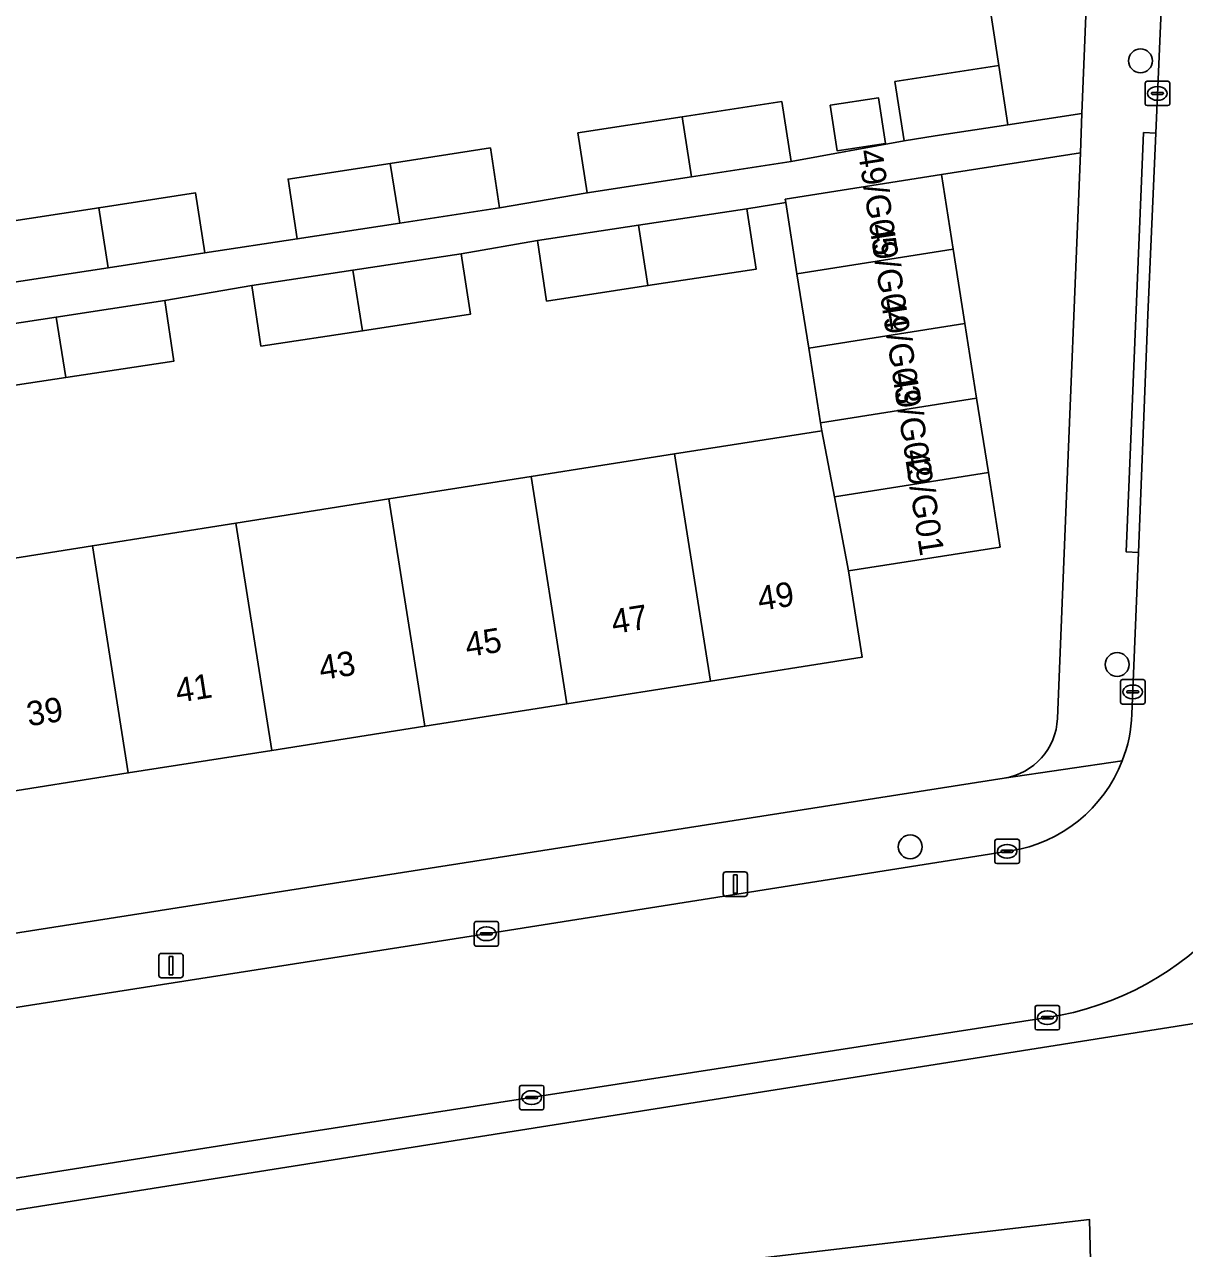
# Model space of a CAD drawing. Extents: x 160077 to 160948, y 386481 to 387498.
# Drawn here: x 160734.6 to 160782.1, y 387004.7 to 387054.8 of the extents above; entities that cross this region are included whole.
import ezdxf

# ---------------------------------------------------------------- set-up
doc = ezdxf.new("R2010")
doc.units = 0
for name, color, linetype in [('IMGEO_Boom', 7, 'Continuous'), ('IMGEO_Erf', 7, 'Continuous'), ('IMGEO_Groenvoorziening', 7, 'Continuous'), ('IMGEO_Kolk', 7, 'Continuous'), ('IMGEO_Lichtmast', 7, 'Continuous'), ('IMGEO_Pand', 7, 'Continuous'), ('IMGEO_Pand_nummerreeks', 7, 'Continuous'), ('IMGEO_Rijbaan_lokaal_open', 7, 'Continuous'), ('IMGEO_Voetpad_open', 7, 'Continuous')]:
    doc.layers.add(name, color=color, linetype=linetype)

msp = doc.modelspace()

# ---------------------------------------------------------------- linework, layer by layer
at = {"layer": 'IMGEO_Boom'}
for centre in [(160780.289, 387053.27), (160779.334, 387028.566), (160770.867, 387021.104)]:
    msp.add_circle(centre, 0.489, dxfattribs=at)
at = {"layer": 'IMGEO_Erf'}
for points in [[(160733.274, 387046.58), (160737.649, 387047.255), (160741.615, 387047.867), (160741.993, 387045.416), (160745.776, 387045.979), (160745.398, 387048.43), (160749.582, 387049.075), (160753.679, 387049.707), (160754.057, 387047.255), (160757.644, 387047.867), (160757.266, 387050.318), (160761.527, 387050.975), (160765.608, 387051.604), (160765.986, 387049.153), (160770.612, 387050.002), (160770.241, 387052.424), (160774.49, 387053.073), (160773.002, 387062.795)], [(160776.892, 387026.353), (160777.193, 387033.79), (160777.829, 387049.511), (160772.139, 387048.613), (160772.62, 387045.565), (160773.101, 387042.517), (160773.583, 387039.468), (160774.064, 387036.42), (160774.545, 387033.372), (160768.343, 387032.393), (160768.9, 387028.866), (160762.684, 387027.885), (160756.812, 387026.958), (160750.992, 387026.04), (160744.731, 387025.051), (160738.855, 387024.124), (160733.014, 387023.202)], [(160749.525, 387035.338), (160755.345, 387036.256), (160761.217, 387037.183), (160767.242, 387038.134), (160767.191, 387038.459), (160766.709, 387041.508), (160766.228, 387044.556), (160765.768, 387047.468), (160764.178, 387047.217), (160764.554, 387044.741), (160760.131, 387044.069), (160755.98, 387043.438), (160755.604, 387045.914), (160752.486, 387045.372), (160752.862, 387042.896), (160748.439, 387042.224), (160744.288, 387041.593), (160743.912, 387044.069), (160740.349, 387043.456), (160740.725, 387040.98), (160736.302, 387040.308), (160732.151, 387039.677)], [(160731.547, 387032.5), (160737.388, 387033.422), (160743.264, 387034.349), (160749.525, 387035.338)], [(160713.428, 387014.308), (160774.71, 387023.915)]]:
    msp.add_lwpolyline(points, dxfattribs=at)
msp.add_lwpolyline([(160767.592, 387051.451), (160769.569, 387051.754), (160769.855, 387049.886), (160767.878, 387049.583)], close=True, dxfattribs=at)
msp.add_arc((160774.312, 387026.467), 2.583, 278.8657, 357.4775, dxfattribs=at)
at = {"layer": 'IMGEO_Groenvoorziening'}
for points in [[(160776.159, 387072.544), (160773.224, 387072.662), (160770.289, 387072.78), (160770.727, 387069.91), (160770.998, 387069.952), (160772.136, 387062.662), (160773.002, 387062.795), (160774.49, 387053.073), (160774.861, 387050.652), (160777.894, 387051.116), (160778.652, 387069.854)], [(160783.953, 387014.103), (160731.381, 387005.783)], [(160752.684, 386996.064), (160752.758, 386997.837), (160752.967, 387002.895), (160778.21, 387005.845), (160778.327, 387000.824), (160777.816, 386986.557), (160785.338, 386986.27), (160785.79, 387000), (160786.346, 387011.964)]]:
    msp.add_lwpolyline(points, dxfattribs=at)
msp.add_lwpolyline([(160778.21, 387005.845), (160752.967, 387002.895), (160752.758, 386997.837), (160778.327, 387000.824)], close=True, dxfattribs=at)
at = {"layer": 'IMGEO_Kolk'}
for p, q in [((160780.559, 387052.436), (160781.411, 387052.436)), ((160780.484, 387051.51), (160780.484, 387052.362)), ((160780.743, 387051.93), (160780.743, 387051.942)), ((160781.181, 387051.893), (160780.783, 387051.893)), ((160780.786, 387051.979), (160781.184, 387051.979)), ((160780.972, 387052.216), (160780.997, 387052.216)), ((160781.227, 387051.942), (160781.227, 387051.93)), ((160781.485, 387052.362), (160781.485, 387051.51)), ((160781.411, 387051.436), (160780.559, 387051.436)), ((160780.995, 387051.656), (160780.97, 387051.656)), ((160779.474, 387027.018), (160779.474, 387027.87)), ((160779.549, 387027.944), (160780.401, 387027.944)), ((160780.475, 387027.87), (160780.475, 387027.018)), ((160779.733, 387027.438), (160779.733, 387027.45)), ((160780.171, 387027.401), (160779.773, 387027.401)), ((160779.776, 387027.487), (160780.174, 387027.487)), ((160779.962, 387027.724), (160779.987, 387027.724)), ((160780.217, 387027.45), (160780.217, 387027.438)), ((160780.401, 387026.944), (160779.549, 387026.944)), ((160779.985, 387027.164), (160779.96, 387027.164)), ((160774.331, 387020.491), (160774.331, 387021.343)), ((160774.406, 387021.417), (160775.258, 387021.417)), ((160775.332, 387021.343), (160775.332, 387020.491)), ((160774.59, 387020.911), (160774.59, 387020.923)), ((160775.028, 387020.874), (160774.63, 387020.874)), ((160774.633, 387020.96), (160775.031, 387020.96)), ((160774.819, 387021.197), (160774.844, 387021.197)), ((160775.074, 387020.923), (160775.074, 387020.911)), ((160775.258, 387020.417), (160774.406, 387020.417)), ((160774.842, 387020.637), (160774.817, 387020.637)), ((160753.016, 387017.117), (160753.016, 387017.969)), ((160753.091, 387018.043), (160753.943, 387018.043)), ((160753.504, 387017.823), (160753.529, 387017.823)), ((160754.017, 387017.969), (160754.017, 387017.117)), ((160753.275, 387017.537), (160753.275, 387017.549)), ((160753.713, 387017.5), (160753.315, 387017.5)), ((160753.318, 387017.586), (160753.716, 387017.586)), ((160753.759, 387017.549), (160753.759, 387017.537)), ((160753.943, 387017.043), (160753.091, 387017.043)), ((160753.527, 387017.263), (160753.502, 387017.263)), ((160775.976, 387013.683), (160775.976, 387014.535)), ((160776.051, 387014.609), (160776.903, 387014.609)), ((160776.464, 387014.389), (160776.489, 387014.389)), ((160776.977, 387014.535), (160776.977, 387013.683)), ((160776.235, 387014.103), (160776.235, 387014.115)), ((160776.673, 387014.066), (160776.275, 387014.066)), ((160776.278, 387014.152), (160776.676, 387014.152)), ((160776.487, 387013.829), (160776.462, 387013.829)), ((160776.719, 387014.115), (160776.719, 387014.103)), ((160776.903, 387013.609), (160776.051, 387013.609)), ((160754.946, 387011.34), (160755.798, 387011.34)), ((160754.871, 387010.414), (160754.871, 387011.266)), ((160755.13, 387010.834), (160755.13, 387010.846)), ((160755.173, 387010.883), (160755.571, 387010.883)), ((160755.359, 387011.12), (160755.384, 387011.12)), ((160755.614, 387010.846), (160755.614, 387010.834)), ((160755.872, 387011.266), (160755.872, 387010.414)), ((160755.798, 387010.34), (160754.946, 387010.34)), ((160755.568, 387010.797), (160755.17, 387010.797)), ((160755.382, 387010.56), (160755.357, 387010.56))]:
    msp.add_line(p, q, dxfattribs=at)
for points in [[(160780.559, 387052.436), (160781.411, 387052.436)], [(160780.484, 387051.51), (160780.484, 387052.362)], [(160781.485, 387052.362), (160781.485, 387051.51)], [(160781.411, 387051.436), (160780.559, 387051.436)], [(160779.474, 387027.018), (160779.474, 387027.87)], [(160779.549, 387027.944), (160780.401, 387027.944)], [(160780.475, 387027.87), (160780.475, 387027.018)], [(160780.401, 387026.944), (160779.549, 387026.944)], [(160774.331, 387020.491), (160774.331, 387021.343)], [(160774.406, 387021.417), (160775.258, 387021.417)], [(160775.332, 387021.343), (160775.332, 387020.491)], [(160775.258, 387020.417), (160774.406, 387020.417)], [(160753.016, 387017.117), (160753.016, 387017.969)], [(160753.091, 387018.043), (160753.943, 387018.043)], [(160754.017, 387017.969), (160754.017, 387017.117)], [(160753.943, 387017.043), (160753.091, 387017.043)], [(160775.976, 387013.683), (160775.976, 387014.535)], [(160776.051, 387014.609), (160776.903, 387014.609)], [(160776.977, 387014.535), (160776.977, 387013.683)], [(160776.903, 387013.609), (160776.051, 387013.609)], [(160754.946, 387011.34), (160755.798, 387011.34)], [(160754.871, 387010.414), (160754.871, 387011.266)], [(160755.872, 387011.266), (160755.872, 387010.414)], [(160755.798, 387010.34), (160754.946, 387010.34)]]:
    msp.add_lwpolyline(points, dxfattribs=at)
for centre, radius, start, end in [((160780.561, 387052.36), 0.0765, 91.552, 178.448), ((160780.561, 387052.36), 0.0765, 91.552, 178.448), ((160781.409, 387052.36), 0.0765, 1.552, 88.448), ((160781.409, 387052.36), 0.0765, 1.552, 88.448), ((160780.783, 387051.939), 0.0403, 85.8775, 175.7526), ((160780.78, 387051.929), 0.0366, 178.938, 274.7102), ((160781.184, 387051.936), 0.043, 264.8664, 352.4533), ((160781.188, 387051.941), 0.0386, 1.7309, 96.639), ((160780.561, 387051.512), 0.0765, 181.552, 268.448), ((160780.561, 387051.512), 0.0765, 181.552, 268.448), ((160781.409, 387051.512), 0.0765, 271.552, 358.448), ((160781.409, 387051.512), 0.0765, 271.552, 358.448), ((160779.551, 387027.868), 0.0765, 91.552, 178.448), ((160779.551, 387027.868), 0.0765, 91.552, 178.448), ((160780.399, 387027.868), 0.0765, 1.552, 88.448), ((160780.399, 387027.868), 0.0765, 1.552, 88.448), ((160779.773, 387027.447), 0.0403, 85.8775, 175.7526), ((160779.77, 387027.437), 0.0366, 178.938, 274.7102), ((160780.174, 387027.444), 0.043, 264.8664, 352.4533), ((160780.178, 387027.449), 0.0386, 1.7309, 96.639), ((160779.551, 387027.02), 0.0765, 181.552, 268.448), ((160779.551, 387027.02), 0.0765, 181.552, 268.448), ((160780.399, 387027.02), 0.0765, 271.552, 358.448), ((160780.399, 387027.02), 0.0765, 271.552, 358.448), ((160774.408, 387021.341), 0.0765, 91.552, 178.448), ((160774.408, 387021.341), 0.0765, 91.552, 178.448), ((160775.256, 387021.341), 0.0765, 1.552, 88.448), ((160775.256, 387021.341), 0.0765, 1.552, 88.448), ((160774.63, 387020.92), 0.0403, 85.8775, 175.7526), ((160774.627, 387020.91), 0.0366, 178.938, 274.7102), ((160775.031, 387020.917), 0.043, 264.8664, 352.4533), ((160775.035, 387020.922), 0.0386, 1.7309, 96.639), ((160774.408, 387020.493), 0.0765, 181.552, 268.448), ((160774.408, 387020.493), 0.0765, 181.552, 268.448), ((160775.256, 387020.493), 0.0765, 271.552, 358.448), ((160775.256, 387020.493), 0.0765, 271.552, 358.448), ((160753.093, 387017.967), 0.0765, 91.552, 178.448), ((160753.093, 387017.967), 0.0765, 91.552, 178.448), ((160753.941, 387017.967), 0.0765, 1.552, 88.448), ((160753.941, 387017.967), 0.0765, 1.552, 88.448), ((160753.315, 387017.546), 0.0403, 85.8775, 175.7526), ((160753.312, 387017.536), 0.0366, 178.938, 274.7102), ((160753.716, 387017.543), 0.043, 264.8664, 352.4533), ((160753.72, 387017.548), 0.0386, 1.7309, 96.639), ((160753.093, 387017.119), 0.0765, 181.552, 268.448), ((160753.093, 387017.119), 0.0765, 181.552, 268.448), ((160753.941, 387017.119), 0.0765, 271.552, 358.448), ((160753.941, 387017.119), 0.0765, 271.552, 358.448), ((160776.053, 387014.533), 0.0765, 91.552, 178.448), ((160776.053, 387014.533), 0.0765, 91.552, 178.448), ((160776.901, 387014.533), 0.0765, 1.552, 88.448), ((160776.901, 387014.533), 0.0765, 1.552, 88.448), ((160776.275, 387014.112), 0.0403, 85.8775, 175.7526), ((160776.272, 387014.102), 0.0366, 178.938, 274.7102), ((160776.676, 387014.109), 0.043, 264.8664, 352.4533), ((160776.68, 387014.114), 0.0386, 1.7309, 96.639), ((160776.053, 387013.685), 0.0765, 181.552, 268.448), ((160776.053, 387013.685), 0.0765, 181.552, 268.448), ((160776.901, 387013.685), 0.0765, 271.552, 358.448), ((160776.901, 387013.685), 0.0765, 271.552, 358.448), ((160754.948, 387011.264), 0.0765, 91.552, 178.448), ((160754.948, 387011.264), 0.0765, 91.552, 178.448), ((160755.796, 387011.264), 0.0765, 1.552, 88.448), ((160755.796, 387011.264), 0.0765, 1.552, 88.448), ((160755.17, 387010.843), 0.0403, 85.8775, 175.7526), ((160755.167, 387010.833), 0.0366, 178.938, 274.7102), ((160755.571, 387010.84), 0.043, 264.8664, 352.4533), ((160755.575, 387010.845), 0.0386, 1.7309, 96.639), ((160754.948, 387010.416), 0.0765, 181.552, 268.448), ((160754.948, 387010.416), 0.0765, 181.552, 268.448), ((160755.796, 387010.416), 0.0765, 271.552, 358.448), ((160755.796, 387010.416), 0.0765, 271.552, 358.448)]:
    msp.add_arc(centre, radius, start, end, dxfattribs=at)
for centre, major_axis, ratio, start_param, end_param in [((160780.971, 387051.936), (-0.387, 0.002), 0.722429, 4.712389, 7.853982), ((160780.996, 387051.936), (-0.39, 0.002), 0.717154, 1.570796, 4.712389), ((160779.961, 387027.444), (-0.387, 0.002), 0.722429, 4.712389, 7.853982), ((160779.986, 387027.444), (-0.39, 0.002), 0.717154, 1.570796, 4.712389), ((160774.818, 387020.917), (-0.387, 0.002), 0.722429, 4.712389, 7.853982), ((160774.843, 387020.917), (-0.39, 0.002), 0.717154, 1.570796, 4.712389), ((160753.503, 387017.543), (-0.387, 0.002), 0.722429, 4.712389, 7.853982), ((160753.528, 387017.543), (-0.39, 0.002), 0.717154, 1.570796, 4.712389), ((160776.463, 387014.109), (-0.387, 0.002), 0.722429, 4.712389, 7.853982), ((160776.488, 387014.109), (-0.39, 0.002), 0.717154, 1.570796, 4.712389), ((160755.358, 387010.84), (-0.387, 0.002), 0.722429, 4.712389, 7.853982), ((160755.383, 387010.84), (-0.39, 0.002), 0.717154, 1.570796, 4.712389)]:
    msp.add_ellipse(centre, major_axis=major_axis, ratio=ratio, start_param=start_param, end_param=end_param, dxfattribs=at)
at = {"layer": 'IMGEO_Lichtmast'}
for p, q in [((160763.211, 387019.176), (160763.211, 387019.976)), ((160763.211, 387019.976), (160763.211, 387019.176)), ((160763.311, 387020.076), (160764.101, 387020.076)), ((160764.101, 387020.076), (160763.311, 387020.076)), ((160764.201, 387019.976), (160764.201, 387019.176)), ((160764.201, 387019.176), (160764.201, 387019.976)), ((160764.101, 387019.076), (160763.311, 387019.076)), ((160763.311, 387019.076), (160764.101, 387019.076)), ((160740.11, 387015.843), (160740.11, 387016.643)), ((160740.11, 387016.643), (160740.11, 387015.843)), ((160740.21, 387016.743), (160741, 387016.743)), ((160741, 387016.743), (160740.21, 387016.743)), ((160741.1, 387016.643), (160741.1, 387015.843)), ((160741.1, 387015.843), (160741.1, 387016.643)), ((160741, 387015.743), (160740.21, 387015.743)), ((160740.21, 387015.743), (160741, 387015.743))]:
    msp.add_line(p, q, dxfattribs=at)
for points in [[(160763.631, 387019.951), (160763.781, 387019.951), (160763.781, 387019.201), (160763.631, 387019.201), (160763.631, 387019.951)], [(160740.53, 387016.618), (160740.68, 387016.618), (160740.68, 387015.868), (160740.53, 387015.868), (160740.53, 387016.618)]]:
    msp.add_lwpolyline(points, dxfattribs=at)
for centre, start, end in [((160763.311, 387019.976), 90, 180), ((160763.311, 387019.976), 90, 180), ((160764.101, 387019.976), 0, 90), ((160764.101, 387019.976), 360, 90), ((160763.311, 387019.176), 180, 270), ((160763.311, 387019.176), 180, 270), ((160764.101, 387019.176), 270, 0), ((160764.101, 387019.176), 270, 0), ((160740.21, 387016.643), 90, 180), ((160740.21, 387016.643), 90, 180), ((160741, 387016.643), 0, 90), ((160741, 387016.643), 360, 90), ((160740.21, 387015.843), 180, 270), ((160740.21, 387015.843), 180, 270), ((160741, 387015.843), 270, 0), ((160741, 387015.843), 270, 0)]:
    msp.add_arc(centre, 0.1, start, end, dxfattribs=at)
at = {"layer": 'IMGEO_Pand'}
for points in [[(160771.889, 387050.197), (160774.861, 387050.652), (160774.49, 387053.073), (160770.241, 387052.424), (160770.612, 387050.002)], [(160761.527, 387050.975), (160761.913, 387048.525), (160765.986, 387049.153), (160765.608, 387051.604)], [(160769.569, 387051.754), (160767.592, 387051.451), (160767.878, 387049.583), (160769.855, 387049.886)], [(160761.913, 387048.525), (160761.527, 387050.975), (160757.266, 387050.318), (160757.644, 387047.867)], [(160754.057, 387047.255), (160753.679, 387049.707), (160749.582, 387049.075), (160749.967, 387046.625)], [(160745.398, 387048.43), (160745.776, 387045.979), (160749.967, 387046.625), (160749.582, 387049.075)], [(160772.139, 387048.613), (160765.747, 387047.604), (160765.768, 387047.468), (160766.228, 387044.556), (160772.62, 387045.565)], [(160741.993, 387045.416), (160741.615, 387047.867), (160737.649, 387047.255), (160738.035, 387044.805)], [(160733.274, 387046.58), (160733.651, 387044.129), (160738.035, 387044.805), (160737.649, 387047.255)], [(160764.554, 387044.741), (160764.178, 387047.217), (160759.74, 387046.543), (160760.131, 387044.069)], [(160755.604, 387045.914), (160755.98, 387043.438), (160760.131, 387044.069), (160759.74, 387046.543)], [(160752.862, 387042.896), (160752.486, 387045.372), (160748.048, 387044.698), (160748.439, 387042.224)], [(160766.228, 387044.556), (160766.709, 387041.508), (160773.101, 387042.517), (160772.62, 387045.565)], [(160743.912, 387044.069), (160744.288, 387041.593), (160748.439, 387042.224), (160748.048, 387044.698)], [(160740.725, 387040.98), (160740.349, 387043.456), (160735.911, 387042.782), (160736.302, 387040.308)], [(160731.775, 387042.153), (160732.151, 387039.677), (160736.302, 387040.308), (160735.911, 387042.782)], [(160773.583, 387039.468), (160773.101, 387042.517), (160766.709, 387041.508), (160767.191, 387038.459)], [(160767.191, 387038.459), (160767.242, 387038.134), (160767.761, 387035.425), (160774.064, 387036.42), (160773.583, 387039.468)], [(160767.761, 387035.425), (160767.242, 387038.134), (160761.217, 387037.183), (160762.684, 387027.885), (160768.9, 387028.866), (160768.343, 387032.393)], [(160756.812, 387026.958), (160762.684, 387027.885), (160761.217, 387037.183), (160755.345, 387036.256)], [(160767.761, 387035.425), (160768.343, 387032.393), (160774.545, 387033.372), (160774.064, 387036.42)], [(160755.345, 387036.256), (160749.525, 387035.338), (160750.992, 387026.04), (160756.812, 387026.958)], [(160749.525, 387035.338), (160743.264, 387034.349), (160744.731, 387025.051), (160750.992, 387026.04)], [(160738.855, 387024.124), (160744.731, 387025.051), (160743.264, 387034.349), (160737.388, 387033.422)], [(160737.388, 387033.422), (160731.547, 387032.5), (160733.014, 387023.202), (160738.855, 387024.124)]]:
    msp.add_lwpolyline(points, close=True, dxfattribs=at)
at = {"layer": 'IMGEO_Rijbaan_lokaal_open'}
for points in [[(160781.731, 387069.12), (160780.916, 387050.313), (160780.594, 387042.876), (160780.205, 387033.15), (160779.94, 387026.528)], [(160774.968, 387020.937), (160754.207, 387017.649), (160726.04, 387013.249)], [(160731.903, 387007.176), (160743.366, 387008.982), (160776.48, 387014.111)]]:
    msp.add_lwpolyline(points, dxfattribs=at)
for centre, radius, start, end in [((160774.074, 387026.757), 5.87, 338.6875, 357.7687), ((160774.596, 387026.275), 12.309, 278.8026, 357.6729), ((160774.047, 387026.762), 5.898, 278.984, 338.7316)]:
    msp.add_arc(centre, radius, start, end, dxfattribs=at)
at = {"layer": 'IMGEO_Voetpad_open'}
for points in [[(160778.652, 387069.854), (160777.894, 387051.116), (160777.829, 387049.511), (160777.193, 387033.79), (160776.892, 387026.353)], [(160780.417, 387050.334), (160780.916, 387050.313), (160781.731, 387069.12)], [(160731.775, 387042.153), (160735.911, 387042.782), (160740.349, 387043.456), (160743.912, 387044.069), (160748.048, 387044.698), (160752.486, 387045.372), (160755.604, 387045.914), (160759.74, 387046.543), (160764.178, 387047.217), (160765.768, 387047.468), (160765.747, 387047.604), (160772.139, 387048.613), (160777.829, 387049.511), (160777.894, 387051.116), (160774.861, 387050.652), (160771.889, 387050.197), (160770.612, 387050.002), (160765.986, 387049.153), (160761.913, 387048.525), (160757.644, 387047.867), (160754.057, 387047.255), (160749.967, 387046.625), (160745.776, 387045.979), (160741.993, 387045.416), (160738.035, 387044.805), (160733.651, 387044.129)], [(160779.94, 387026.528), (160780.205, 387033.15), (160779.706, 387033.171), (160780.417, 387050.334)], [(160779.543, 387024.623), (160774.71, 387023.915), (160713.428, 387014.308), (160713.548, 387013.547), (160713.679, 387012.715), (160715.676, 387000), (160715.958, 386998.207), (160718.954, 386998.691), (160718.755, 387000), (160718.331, 387002.642)], [(160774.71, 387023.915), (160779.543, 387024.623)], [(160726.04, 387013.249), (160754.207, 387017.649), (160774.968, 387020.937)], [(160731.381, 387005.783), (160783.953, 387014.103)], [(160776.48, 387014.111), (160743.366, 387008.982), (160731.903, 387007.176)]]:
    msp.add_lwpolyline(points, dxfattribs=at)
msp.add_lwpolyline([(160780.205, 387033.15), (160780.594, 387042.876), (160780.916, 387050.313), (160780.417, 387050.334), (160779.706, 387033.171)], close=True, dxfattribs=at)
for centre, radius, start, end in [((160774.312, 387026.467), 2.583, 278.8657, 357.4775), ((160774.074, 387026.757), 5.87, 338.6875, 357.7687), ((160774.596, 387026.275), 12.309, 278.8026, 357.6729), ((160774.047, 387026.762), 5.898, 278.984, 338.7316)]:
    msp.add_arc(centre, radius, start, end, dxfattribs=at)

# ---------------------------------------------------------------- texts
at = {"layer": 'IMGEO_Pand_nummerreeks'}
for s, rotation, p in [('49/G05', 278.7603, (160768.72, 387049.583)), ('49/G04', 278.7609, (160769.189, 387046.541)), ('49/G03', 278.7609, (160769.658, 387043.5)), ('49/G02', 278.7609, (160770.126, 387040.464)), ('49/G01', 278.7609, (160770.612, 387037.307)), ('49', 8.9691, (160764.699, 387030.754)), ('47', 8.9691, (160758.715, 387029.81)), ('45', 8.9691, (160752.73, 387028.865)), ('43', 8.9691, (160746.746, 387027.921)), ('41', 8.9691, (160740.873, 387026.994)), ('39', 8.9691, (160734.778, 387026.032))]:
    msp.add_text(s, height=1, rotation=rotation, dxfattribs=at).set_placement(p)

doc.saveas('drawing.dxf')
